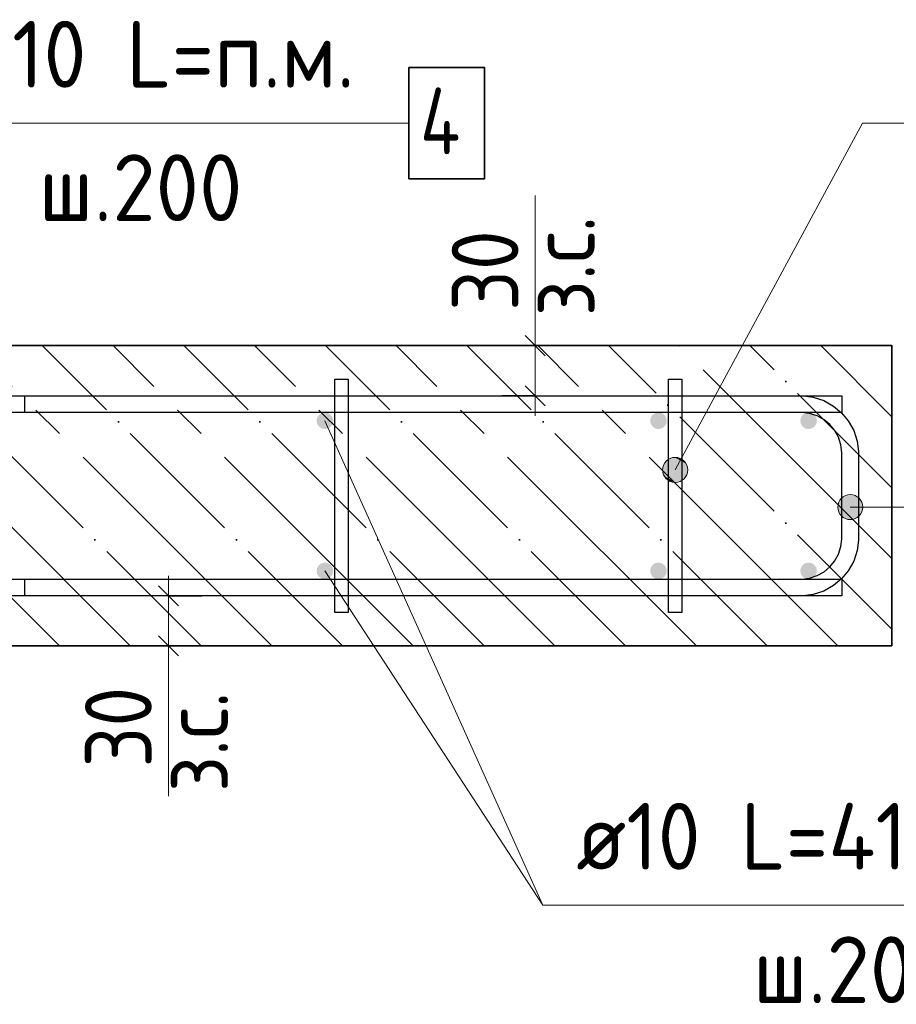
# Model space of a CAD drawing. Header units: millimetres. Extents: x -49773 to 2322955, y -3321 to 58485.
# Tile 274 of 580: x 1103921 to 1106549, y 6025 to 8976. Entities that reach past the tile are written whole.
import ezdxf

# ---------------------------------------------------------------- set-up
doc = ezdxf.new("R2010")
doc.units = ezdxf.units.MM
doc.linetypes.add('______11', pattern=[500, 400, -50, 0, -50])
doc.linetypes.add('______5', pattern=[1100, 800, -100, 100, -100])
for name, color, linetype, lineweight in [('Standard', 7, 'Continuous', 25), ('Арм.стержн. Арматура края', 96, 'Continuous', 35), ('Арм.стержн. вертикальными 1', 22, 'Continuous', 35), ('Арм.стержн.горизонт. 1', 180, 'Continuous', 35), ('Размерная линия_ общее_1', 7, 'Continuous', 13)]:
    doc.layers.add(name, color=color, linetype=linetype, lineweight=lineweight)
doc.layers.add('Арм.стержн.Стяжки', color=7, linetype='Continuous', lineweight=35, true_color=0x501e0f)
doc.styles.add('ISOCPEUR', font='txt')

msp = doc.modelspace()

# ---------------------------------------------------------------- hatches: boundary and pattern name
at = {"layer": 'Арм.стержн. Арматура края', "linetype": 'Continuous', "lineweight": 13, "transparency": 33554687}
for points in [[(1106378.5, 7496.1), (1106378.5, 7533.6), (1106373.2, 7514.8)], [(1106392, 7482.6), (1106392, 7547.1), (1106378.5, 7533.6)], [(1106392, 7482.6), (1106378.5, 7533.6), (1106378.5, 7496.1)], [(1106410.7, 7477.3), (1106410.7, 7552.3), (1106392, 7547.1)], [(1106410.7, 7477.3), (1106392, 7547.1), (1106392, 7482.6)], [(1106429.5, 7482.6), (1106429.5, 7547.1), (1106410.7, 7552.3)], [(1106429.5, 7482.6), (1106410.7, 7552.3), (1106410.7, 7477.3)], [(1106443, 7496.1), (1106443, 7533.6), (1106429.5, 7547.1)], [(1106443, 7496.1), (1106429.5, 7547.1), (1106429.5, 7482.6)], [(1106443, 7533.6), (1106443, 7496.1), (1106448.3, 7514.8)]]:
    msp.add_hatch(color=7, dxfattribs=at).paths.add_polyline_path(points)
at = {"layer": 'Арм.стержн. вертикальными 1', "linetype": 'Continuous', "lineweight": 50, "transparency": 33554687}
for points in [[(1104860.7, 7773.7), (1104858.8, 7783.3), (1104853.4, 7791.4), (1104845.3, 7796.8), (1104835.7, 7798.7), (1104826.2, 7796.8), (1104818.1, 7791.4), (1104812.7, 7783.3), (1104810.7, 7773.7), (1104812.7, 7764.2), (1104818.1, 7756), (1104826.2, 7750.6), (1104835.7, 7748.7), (1104845.3, 7750.6), (1104853.4, 7756), (1104858.8, 7764.2)], [(1105860.7, 7773.7), (1105858.8, 7783.3), (1105853.4, 7791.4), (1105845.3, 7796.8), (1105835.7, 7798.7), (1105826.2, 7796.8), (1105818.1, 7791.4), (1105812.7, 7783.3), (1105810.7, 7773.7), (1105812.7, 7764.2), (1105818.1, 7756), (1105826.2, 7750.6), (1105835.7, 7748.7), (1105845.3, 7750.6), (1105853.4, 7756), (1105858.8, 7764.2)], [(1106310.8, 7773.7), (1106308.9, 7783.3), (1106303.4, 7791.4), (1106295.3, 7796.8), (1106285.8, 7798.7), (1106276.2, 7796.8), (1106268.1, 7791.4), (1106262.7, 7783.3), (1106260.8, 7773.7), (1106262.7, 7764.2), (1106268.1, 7756), (1106276.2, 7750.6), (1106285.8, 7748.7), (1106295.3, 7750.6), (1106303.4, 7756), (1106308.9, 7764.2)], [(1104860.7, 7323.7), (1104858.8, 7333.3), (1104853.4, 7341.4), (1104845.3, 7346.8), (1104835.7, 7348.7), (1104826.2, 7346.8), (1104818.1, 7341.4), (1104812.7, 7333.3), (1104810.7, 7323.7), (1104812.7, 7314.1), (1104818.1, 7306), (1104826.2, 7300.6), (1104835.7, 7298.7), (1104845.3, 7300.6), (1104853.4, 7306), (1104858.8, 7314.1)], [(1105860.7, 7323.7), (1105858.8, 7333.3), (1105853.4, 7341.4), (1105845.3, 7346.8), (1105835.7, 7348.7), (1105826.2, 7346.8), (1105818.1, 7341.4), (1105812.7, 7333.3), (1105810.7, 7323.7), (1105812.7, 7314.1), (1105818.1, 7306), (1105826.2, 7300.6), (1105835.7, 7298.7), (1105845.3, 7300.6), (1105853.4, 7306), (1105858.8, 7314.1)], [(1106310.8, 7323.7), (1106308.9, 7333.3), (1106303.4, 7341.4), (1106295.3, 7346.8), (1106285.8, 7348.7), (1106276.2, 7346.8), (1106268.1, 7341.4), (1106262.7, 7333.3), (1106260.8, 7323.7), (1106262.7, 7314.1), (1106268.1, 7306), (1106276.2, 7300.6), (1106285.8, 7298.7), (1106295.3, 7300.6), (1106303.4, 7306), (1106308.9, 7314.1)]]:
    msp.add_hatch(color=4, dxfattribs=at).paths.add_polyline_path(points)
at = {"layer": 'Арм.стержн.Стяжки', "linetype": 'Continuous', "lineweight": 13, "transparency": 33554687}
for points in [[(1105918.7, 7608.5), (1105852.8, 7644.2), (1105848.5, 7625.2)], [(1105923, 7627.5), (1105866.3, 7658.2), (1105852.8, 7644.2)], [(1105923, 7627.5), (1105852.8, 7644.2), (1105918.7, 7608.5)], [(1105917.6, 7645.8), (1105884.6, 7663.6), (1105866.3, 7658.2)], [(1105917.6, 7645.8), (1105866.3, 7658.2), (1105923, 7627.5)], [(1105884.6, 7663.6), (1105917.6, 7645.8), (1105903.6, 7659.3)], [(1105918.7, 7608.5), (1105848.5, 7625.2), (1105905.2, 7594.5)], [(1105905.2, 7594.5), (1105848.5, 7625.2), (1105853.9, 7606.9)], [(1105905.2, 7594.5), (1105853.9, 7606.9), (1105886.9, 7589)], [(1105886.9, 7589), (1105853.9, 7606.9), (1105867.9, 7593.3)]]:
    msp.add_hatch(color=7, dxfattribs=at).paths.add_polyline_path(points)

# ---------------------------------------------------------------- linework, layer by layer
at = {"layer": 'Standard', "color": 7, "linetype": 'Continuous', "lineweight": 13, "transparency": 33554687}
for p, q in [((1105466, 7998.7), (1105466, 8448.7)), ((1104835.7, 7773.7), (1105489, 6321.7)), ((1104366.6, 7098.7), (1104366.6, 6648.7))]:
    msp.add_line(p, q, dxfattribs=at)
at = {"layer": 'Standard', "color": 7, "linetype": 'Continuous', "lineweight": 35, "transparency": 33554687}
for p, q in [((1106535.8, 7998.7), (1103480.3, 7998.7)), ((1106535.8, 7098.7), (1106535.8, 7998.7)), ((1103480.3, 7098.7), (1106535.8, 7098.7))]:
    msp.add_line(p, q, dxfattribs=at)
at = {"layer": 'Standard', "color": 253, "linetype": '______11', "lineweight": 35, "true_color": 0xababab, "transparency": 33554687}
for p, q in [((1104464.4, 7098.7), (1103564.4, 7998.7)), ((1104888.7, 7098.7), (1103988.6, 7998.7)), ((1105312.9, 7098.7), (1104412.9, 7998.7)), ((1105737.2, 7098.7), (1104837.2, 7998.7)), ((1106161.4, 7098.7), (1105261.4, 7998.7)), ((1106535.8, 7148.7), (1105685.7, 7998.7)), ((1106535.8, 7572.9), (1106110, 7998.7)), ((1106535.8, 7997.2), (1106534.2, 7998.7)), ((1104040.1, 7098.7), (1103480.3, 7658.5))]:
    msp.add_line(p, q, dxfattribs=at)
at = {"layer": 'Standard', "color": 253, "linetype": '______5', "lineweight": 35, "true_color": 0xababab, "transparency": 33554687}
for p, q in [((1104676.5, 7098.7), (1103776.5, 7998.7)), ((1105100.8, 7098.7), (1104200.8, 7998.7)), ((1105525, 7098.7), (1104625, 7998.7)), ((1105949.3, 7098.7), (1105049.3, 7998.7)), ((1106373.6, 7098.7), (1105473.6, 7998.7)), ((1106535.8, 7360.8), (1105897.8, 7998.7)), ((1106535.8, 7785), (1106322.1, 7998.7)), ((1104252.2, 7098.7), (1103480.3, 7870.7))]:
    msp.add_line(p, q, dxfattribs=at)
at = {"layer": 'Арм.стержн. Арматура края', "color": 7, "linetype": 'Continuous', "lineweight": 13, "transparency": 33554687}
for p, q in [((1106410.7, 7552.3), (1106410.7, 7552.3)), ((1106373.2, 7514.8), (1106373.2, 7514.8)), ((1106789.1, 7514.8), (1106410.7, 7514.8)), ((1106448.3, 7514.8), (1106448.3, 7514.8)), ((1106410.7, 7477.3), (1106410.7, 7477.3))]:
    msp.add_line(p, q, dxfattribs=at)
at = {"layer": 'Арм.стержн. Арматура края', "color": 4, "linetype": 'Continuous', "lineweight": 25, "transparency": 33554687}
msp.add_lwpolyline([(1103935.8, 7298.7), (1106265.6, 7298.7), (1106288.2, 7301.9), (1106311, 7309.4), (1106332, 7321.1), (1106349.1, 7335.4), (1106363.3, 7352.5), (1106375.1, 7373.4), (1106382.6, 7396.3), (1106385.8, 7418.9), (1106385.8, 7678.5), (1106382.6, 7701.1), (1106375.1, 7724), (1106363.3, 7745), (1106349.1, 7762), (1106332, 7776.3), (1106311, 7788), (1106288.2, 7795.6), (1106265.6, 7798.7), (1103935.8, 7798.7), (1103935.8, 7848.7), (1106269, 7848.7), (1106299.5, 7844.5), (1106331.3, 7834), (1106360.5, 7817.6), (1106384.6, 7797.5), (1106404.7, 7773.5), (1106421, 7744.2), (1106431.5, 7712.5), (1106435.8, 7682), (1106435.8, 7415.4), (1106431.5, 7384.9), (1106421, 7353.2), (1106404.7, 7324), (1106384.6, 7299.9), (1106360.5, 7279.8), (1106331.3, 7263.4), (1106299.5, 7253), (1106269, 7248.7), (1103935.8, 7248.7), (1103935.8, 7298.7)], dxfattribs=at)
msp.add_lwpolyline([(1103935.8, 7298.7), (1106265.6, 7298.7), (1106288.2, 7301.9), (1106311, 7309.4), (1106332, 7321.1), (1106349.1, 7335.4), (1106363.3, 7352.5), (1106375.1, 7373.4), (1106382.6, 7396.3), (1106385.8, 7418.9), (1106385.8, 7678.5), (1106382.6, 7701.1), (1106375.1, 7724), (1106363.3, 7745), (1106349.1, 7762), (1106332, 7776.3), (1106311, 7788), (1106288.2, 7795.6), (1106265.6, 7798.7), (1103935.8, 7798.7), (1103935.8, 7848.7), (1106269, 7848.7), (1106299.5, 7844.5), (1106331.3, 7834), (1106360.5, 7817.6), (1106384.6, 7797.5), (1106404.7, 7773.5), (1106421, 7744.2), (1106431.5, 7712.5), (1106435.8, 7682), (1106435.8, 7415.4), (1106431.5, 7384.9), (1106421, 7353.2), (1106404.7, 7324), (1106384.6, 7299.9), (1106360.5, 7279.8), (1106331.3, 7263.4), (1106299.5, 7253), (1106269, 7248.7), (1103935.8, 7248.7), (1103935.8, 7298.7)], dxfattribs=at)
msp.add_lwpolyline([(1103935.8, 7298.7), (1106265.6, 7298.7), (1106288.2, 7301.9), (1106311, 7309.4), (1106332, 7321.1), (1106349.1, 7335.4), (1106363.3, 7352.5), (1106375.1, 7373.4), (1106382.6, 7396.3), (1106385.8, 7418.9), (1106385.8, 7678.5), (1106382.6, 7701.1), (1106375.1, 7724), (1106363.3, 7745), (1106349.1, 7762), (1106332, 7776.3), (1106311, 7788), (1106288.2, 7795.6), (1106265.6, 7798.7), (1103935.8, 7798.7), (1103935.8, 7848.7), (1106269, 7848.7), (1106299.5, 7844.5), (1106331.3, 7834), (1106360.5, 7817.6), (1106384.6, 7797.5), (1106404.7, 7773.5), (1106421, 7744.2), (1106431.5, 7712.5), (1106435.8, 7682), (1106435.8, 7415.4), (1106431.5, 7384.9), (1106421, 7353.2), (1106404.7, 7324), (1106384.6, 7299.9), (1106360.5, 7279.8), (1106331.3, 7263.4), (1106299.5, 7253), (1106269, 7248.7), (1103935.8, 7248.7), (1103935.8, 7298.7)], dxfattribs=at)
msp.add_lwpolyline([(1103935.8, 7298.7), (1106265.6, 7298.7), (1106288.2, 7301.9), (1106311, 7309.4), (1106332, 7321.1), (1106349.1, 7335.4), (1106363.3, 7352.5), (1106375.1, 7373.4), (1106382.6, 7396.3), (1106385.8, 7418.9), (1106385.8, 7678.5), (1106382.6, 7701.1), (1106375.1, 7724), (1106363.3, 7745), (1106349.1, 7762), (1106332, 7776.3), (1106311, 7788), (1106288.2, 7795.6), (1106265.6, 7798.7), (1103935.8, 7798.7), (1103935.8, 7848.7), (1106269, 7848.7), (1106299.5, 7844.5), (1106331.3, 7834), (1106360.5, 7817.6), (1106384.6, 7797.5), (1106404.7, 7773.5), (1106421, 7744.2), (1106431.5, 7712.5), (1106435.8, 7682), (1106435.8, 7415.4), (1106431.5, 7384.9), (1106421, 7353.2), (1106404.7, 7324), (1106384.6, 7299.9), (1106360.5, 7279.8), (1106331.3, 7263.4), (1106299.5, 7253), (1106269, 7248.7), (1103935.8, 7248.7), (1103935.8, 7298.7)], dxfattribs=at)
msp.add_lwpolyline([(1103935.8, 7298.7), (1106265.6, 7298.7), (1106288.2, 7301.9), (1106311, 7309.4), (1106332, 7321.1), (1106349.1, 7335.4), (1106363.3, 7352.5), (1106375.1, 7373.4), (1106382.6, 7396.3), (1106385.8, 7418.9), (1106385.8, 7678.5), (1106382.6, 7701.1), (1106375.1, 7724), (1106363.3, 7745), (1106349.1, 7762), (1106332, 7776.3), (1106311, 7788), (1106288.2, 7795.6), (1106265.6, 7798.7), (1103935.8, 7798.7), (1103935.8, 7848.7), (1106269, 7848.7), (1106299.5, 7844.5), (1106331.3, 7834), (1106360.5, 7817.6), (1106384.6, 7797.5), (1106404.7, 7773.5), (1106421, 7744.2), (1106431.5, 7712.5), (1106435.8, 7682), (1106435.8, 7415.4), (1106431.5, 7384.9), (1106421, 7353.2), (1106404.7, 7324), (1106384.6, 7299.9), (1106360.5, 7279.8), (1106331.3, 7263.4), (1106299.5, 7253), (1106269, 7248.7), (1103935.8, 7248.7), (1103935.8, 7298.7)], dxfattribs=at)
msp.add_lwpolyline([(1103935.8, 7298.7), (1106265.6, 7298.7), (1106288.2, 7301.9), (1106311, 7309.4), (1106332, 7321.1), (1106349.1, 7335.4), (1106363.3, 7352.5), (1106375.1, 7373.4), (1106382.6, 7396.3), (1106385.8, 7418.9), (1106385.8, 7678.5), (1106382.6, 7701.1), (1106375.1, 7724), (1106363.3, 7745), (1106349.1, 7762), (1106332, 7776.3), (1106311, 7788), (1106288.2, 7795.6), (1106265.6, 7798.7), (1103935.8, 7798.7), (1103935.8, 7848.7), (1106269, 7848.7), (1106299.5, 7844.5), (1106331.3, 7834), (1106360.5, 7817.6), (1106384.6, 7797.5), (1106404.7, 7773.5), (1106421, 7744.2), (1106431.5, 7712.5), (1106435.8, 7682), (1106435.8, 7415.4), (1106431.5, 7384.9), (1106421, 7353.2), (1106404.7, 7324), (1106384.6, 7299.9), (1106360.5, 7279.8), (1106331.3, 7263.4), (1106299.5, 7253), (1106269, 7248.7), (1103935.8, 7248.7), (1103935.8, 7298.7)], dxfattribs=at)
msp.add_lwpolyline([(1103935.8, 7298.7), (1106265.6, 7298.7), (1106288.2, 7301.9), (1106311, 7309.4), (1106332, 7321.1), (1106349.1, 7335.4), (1106363.3, 7352.5), (1106375.1, 7373.4), (1106382.6, 7396.3), (1106385.8, 7418.9), (1106385.8, 7678.5), (1106382.6, 7701.1), (1106375.1, 7724), (1106363.3, 7745), (1106349.1, 7762), (1106332, 7776.3), (1106311, 7788), (1106288.2, 7795.6), (1106265.6, 7798.7), (1103935.8, 7798.7), (1103935.8, 7848.7), (1106269, 7848.7), (1106299.5, 7844.5), (1106331.3, 7834), (1106360.5, 7817.6), (1106384.6, 7797.5), (1106404.7, 7773.5), (1106421, 7744.2), (1106431.5, 7712.5), (1106435.8, 7682), (1106435.8, 7415.4), (1106431.5, 7384.9), (1106421, 7353.2), (1106404.7, 7324), (1106384.6, 7299.9), (1106360.5, 7279.8), (1106331.3, 7263.4), (1106299.5, 7253), (1106269, 7248.7), (1103935.8, 7248.7), (1103935.8, 7298.7)], dxfattribs=at)
msp.add_lwpolyline([(1103935.8, 7298.7), (1106265.6, 7298.7), (1106288.2, 7301.9), (1106311, 7309.4), (1106332, 7321.1), (1106349.1, 7335.4), (1106363.3, 7352.5), (1106375.1, 7373.4), (1106382.6, 7396.3), (1106385.8, 7418.9), (1106385.8, 7678.5), (1106382.6, 7701.1), (1106375.1, 7724), (1106363.3, 7745), (1106349.1, 7762), (1106332, 7776.3), (1106311, 7788), (1106288.2, 7795.6), (1106265.6, 7798.7), (1103935.8, 7798.7), (1103935.8, 7848.7), (1106269, 7848.7), (1106299.5, 7844.5), (1106331.3, 7834), (1106360.5, 7817.6), (1106384.6, 7797.5), (1106404.7, 7773.5), (1106421, 7744.2), (1106431.5, 7712.5), (1106435.8, 7682), (1106435.8, 7415.4), (1106431.5, 7384.9), (1106421, 7353.2), (1106404.7, 7324), (1106384.6, 7299.9), (1106360.5, 7279.8), (1106331.3, 7263.4), (1106299.5, 7253), (1106269, 7248.7), (1103935.8, 7248.7), (1103935.8, 7298.7)], dxfattribs=at)
msp.add_lwpolyline([(1103935.8, 7298.7), (1106265.6, 7298.7), (1106288.2, 7301.9), (1106311, 7309.4), (1106332, 7321.1), (1106349.1, 7335.4), (1106363.3, 7352.5), (1106375.1, 7373.4), (1106382.6, 7396.3), (1106385.8, 7418.9), (1106385.8, 7678.5), (1106382.6, 7701.1), (1106375.1, 7724), (1106363.3, 7745), (1106349.1, 7762), (1106332, 7776.3), (1106311, 7788), (1106288.2, 7795.6), (1106265.6, 7798.7), (1103935.8, 7798.7), (1103935.8, 7848.7), (1106269, 7848.7), (1106299.5, 7844.5), (1106331.3, 7834), (1106360.5, 7817.6), (1106384.6, 7797.5), (1106404.7, 7773.5), (1106421, 7744.2), (1106431.5, 7712.5), (1106435.8, 7682), (1106435.8, 7415.4), (1106431.5, 7384.9), (1106421, 7353.2), (1106404.7, 7324), (1106384.6, 7299.9), (1106360.5, 7279.8), (1106331.3, 7263.4), (1106299.5, 7253), (1106269, 7248.7), (1103935.8, 7248.7), (1103935.8, 7298.7)], dxfattribs=at)
msp.add_lwpolyline([(1103935.8, 7298.7), (1106265.6, 7298.7), (1106288.2, 7301.9), (1106311, 7309.4), (1106332, 7321.1), (1106349.1, 7335.4), (1106363.3, 7352.5), (1106375.1, 7373.4), (1106382.6, 7396.3), (1106385.8, 7418.9), (1106385.8, 7678.5), (1106382.6, 7701.1), (1106375.1, 7724), (1106363.3, 7745), (1106349.1, 7762), (1106332, 7776.3), (1106311, 7788), (1106288.2, 7795.6), (1106265.6, 7798.7), (1103935.8, 7798.7), (1103935.8, 7848.7), (1106269, 7848.7), (1106299.5, 7844.5), (1106331.3, 7834), (1106360.5, 7817.6), (1106384.6, 7797.5), (1106404.7, 7773.5), (1106421, 7744.2), (1106431.5, 7712.5), (1106435.8, 7682), (1106435.8, 7415.4), (1106431.5, 7384.9), (1106421, 7353.2), (1106404.7, 7324), (1106384.6, 7299.9), (1106360.5, 7279.8), (1106331.3, 7263.4), (1106299.5, 7253), (1106269, 7248.7), (1103935.8, 7248.7), (1103935.8, 7298.7)], dxfattribs=at)
msp.add_lwpolyline([(1103935.8, 7298.7), (1106265.6, 7298.7), (1106288.2, 7301.9), (1106311, 7309.4), (1106332, 7321.1), (1106349.1, 7335.4), (1106363.3, 7352.5), (1106375.1, 7373.4), (1106382.6, 7396.3), (1106385.8, 7418.9), (1106385.8, 7678.5), (1106382.6, 7701.1), (1106375.1, 7724), (1106363.3, 7745), (1106349.1, 7762), (1106332, 7776.3), (1106311, 7788), (1106288.2, 7795.6), (1106265.6, 7798.7), (1103935.8, 7798.7), (1103935.8, 7848.7), (1106269, 7848.7), (1106299.5, 7844.5), (1106331.3, 7834), (1106360.5, 7817.6), (1106384.6, 7797.5), (1106404.7, 7773.5), (1106421, 7744.2), (1106431.5, 7712.5), (1106435.8, 7682), (1106435.8, 7415.4), (1106431.5, 7384.9), (1106421, 7353.2), (1106404.7, 7324), (1106384.6, 7299.9), (1106360.5, 7279.8), (1106331.3, 7263.4), (1106299.5, 7253), (1106269, 7248.7), (1103935.8, 7248.7), (1103935.8, 7298.7)], dxfattribs=at)
msp.add_lwpolyline([(1103935.8, 7298.7), (1106265.6, 7298.7), (1106288.2, 7301.9), (1106311, 7309.4), (1106332, 7321.1), (1106349.1, 7335.4), (1106363.3, 7352.5), (1106375.1, 7373.4), (1106382.6, 7396.3), (1106385.8, 7418.9), (1106385.8, 7678.5), (1106382.6, 7701.1), (1106375.1, 7724), (1106363.3, 7745), (1106349.1, 7762), (1106332, 7776.3), (1106311, 7788), (1106288.2, 7795.6), (1106265.6, 7798.7), (1103935.8, 7798.7), (1103935.8, 7848.7), (1106269, 7848.7), (1106299.5, 7844.5), (1106331.3, 7834), (1106360.5, 7817.6), (1106384.6, 7797.5), (1106404.7, 7773.5), (1106421, 7744.2), (1106431.5, 7712.5), (1106435.8, 7682), (1106435.8, 7415.4), (1106431.5, 7384.9), (1106421, 7353.2), (1106404.7, 7324), (1106384.6, 7299.9), (1106360.5, 7279.8), (1106331.3, 7263.4), (1106299.5, 7253), (1106269, 7248.7), (1103935.8, 7248.7), (1103935.8, 7298.7)], dxfattribs=at)
msp.add_lwpolyline([(1103935.8, 7298.7), (1106265.6, 7298.7), (1106288.2, 7301.9), (1106311, 7309.4), (1106332, 7321.1), (1106349.1, 7335.4), (1106363.3, 7352.5), (1106375.1, 7373.4), (1106382.6, 7396.3), (1106385.8, 7418.9), (1106385.8, 7678.5), (1106382.6, 7701.1), (1106375.1, 7724), (1106363.3, 7745), (1106349.1, 7762), (1106332, 7776.3), (1106311, 7788), (1106288.2, 7795.6), (1106265.6, 7798.7), (1103935.8, 7798.7), (1103935.8, 7848.7), (1106269, 7848.7), (1106299.5, 7844.5), (1106331.3, 7834), (1106360.5, 7817.6), (1106384.6, 7797.5), (1106404.7, 7773.5), (1106421, 7744.2), (1106431.5, 7712.5), (1106435.8, 7682), (1106435.8, 7415.4), (1106431.5, 7384.9), (1106421, 7353.2), (1106404.7, 7324), (1106384.6, 7299.9), (1106360.5, 7279.8), (1106331.3, 7263.4), (1106299.5, 7253), (1106269, 7248.7), (1103935.8, 7248.7), (1103935.8, 7298.7)], dxfattribs=at)
msp.add_lwpolyline([(1103935.8, 7298.7), (1106265.6, 7298.7), (1106288.2, 7301.9), (1106311, 7309.4), (1106332, 7321.1), (1106349.1, 7335.4), (1106363.3, 7352.5), (1106375.1, 7373.4), (1106382.6, 7396.3), (1106385.8, 7418.9), (1106385.8, 7678.5), (1106382.6, 7701.1), (1106375.1, 7724), (1106363.3, 7745), (1106349.1, 7762), (1106332, 7776.3), (1106311, 7788), (1106288.2, 7795.6), (1106265.6, 7798.7), (1103935.8, 7798.7), (1103935.8, 7848.7), (1106269, 7848.7), (1106299.5, 7844.5), (1106331.3, 7834), (1106360.5, 7817.6), (1106384.6, 7797.5), (1106404.7, 7773.5), (1106421, 7744.2), (1106431.5, 7712.5), (1106435.8, 7682), (1106435.8, 7415.4), (1106431.5, 7384.9), (1106421, 7353.2), (1106404.7, 7324), (1106384.6, 7299.9), (1106360.5, 7279.8), (1106331.3, 7263.4), (1106299.5, 7253), (1106269, 7248.7), (1103935.8, 7248.7), (1103935.8, 7298.7)], dxfattribs=at)
at = {"layer": 'Арм.стержн. Арматура края', "color": 7, "linetype": 'Continuous', "lineweight": 13, "transparency": 33554687}
msp.add_circle((1106410.7, 7514.8), 37.5, dxfattribs=at)
at = {"layer": 'Арм.стержн. вертикальными 1', "color": 7, "linetype": 'Continuous', "lineweight": 13, "transparency": 33554687}
for q in [(1104835.7, 7323.7), (1107529, 6321.7)]:
    msp.add_line((1105489, 6321.7), q, dxfattribs=at)
at = {"layer": 'Арм.стержн.горизонт. 1', "color": 7, "linetype": 'Continuous', "lineweight": 13, "transparency": 33554687}
msp.add_line((1103647.8, 8665.4), (1105087.8, 8665.4), dxfattribs=at)
at = {"layer": 'Арм.стержн.горизонт. 1', "color": 7, "linetype": 'Continuous', "lineweight": 35, "transparency": 33554687}
msp.add_lwpolyline([(1105087.8, 8498.7), (1105314.5, 8498.7), (1105314.5, 8832.1), (1105087.8, 8832.1), (1105087.8, 8498.7)], dxfattribs=at)
at = {"layer": 'Арм.стержн.горизонт. 1', "color": 4, "linetype": 'Continuous', "lineweight": 25, "transparency": 33554687}
for points in [[(1103455.3, 7848.7), (1106385.8, 7848.7), (1106385.8, 7798.7), (1103455.3, 7798.7), (1103455.3, 7848.7)], [(1103455.3, 7848.7), (1106385.8, 7848.7), (1106385.8, 7798.7), (1103455.3, 7798.7), (1103455.3, 7848.7)], [(1103455.3, 7848.7), (1106385.8, 7848.7), (1106385.8, 7798.7), (1103455.3, 7798.7), (1103455.3, 7848.7)], [(1103455.3, 7848.7), (1106385.8, 7848.7), (1106385.8, 7798.7), (1103455.3, 7798.7), (1103455.3, 7848.7)], [(1103455.3, 7848.7), (1106385.8, 7848.7), (1106385.8, 7798.7), (1103455.3, 7798.7), (1103455.3, 7848.7)], [(1103455.3, 7848.7), (1106385.8, 7848.7), (1106385.8, 7798.7), (1103455.3, 7798.7), (1103455.3, 7848.7)], [(1103455.3, 7848.7), (1106385.8, 7848.7), (1106385.8, 7798.7), (1103455.3, 7798.7), (1103455.3, 7848.7)], [(1103455.3, 7848.7), (1106385.8, 7848.7), (1106385.8, 7798.7), (1103455.3, 7798.7), (1103455.3, 7848.7)], [(1103455.3, 7848.7), (1106385.8, 7848.7), (1106385.8, 7798.7), (1103455.3, 7798.7), (1103455.3, 7848.7)], [(1103455.3, 7848.7), (1106385.8, 7848.7), (1106385.8, 7798.7), (1103455.3, 7798.7), (1103455.3, 7848.7)], [(1103455.3, 7848.7), (1106385.8, 7848.7), (1106385.8, 7798.7), (1103455.3, 7798.7), (1103455.3, 7848.7)], [(1103455.3, 7848.7), (1106385.8, 7848.7), (1106385.8, 7798.7), (1103455.3, 7798.7), (1103455.3, 7848.7)], [(1103455.3, 7848.7), (1106385.8, 7848.7), (1106385.8, 7798.7), (1103455.3, 7798.7), (1103455.3, 7848.7)], [(1103455.3, 7848.7), (1106385.8, 7848.7), (1106385.8, 7798.7), (1103455.3, 7798.7), (1103455.3, 7848.7)], [(1103455.3, 7298.7), (1106385.8, 7298.7), (1106385.8, 7248.7), (1103455.3, 7248.7), (1103455.3, 7298.7)], [(1103455.3, 7298.7), (1106385.8, 7298.7), (1106385.8, 7248.7), (1103455.3, 7248.7), (1103455.3, 7298.7)], [(1103455.3, 7298.7), (1106385.8, 7298.7), (1106385.8, 7248.7), (1103455.3, 7248.7), (1103455.3, 7298.7)], [(1103455.3, 7298.7), (1106385.8, 7298.7), (1106385.8, 7248.7), (1103455.3, 7248.7), (1103455.3, 7298.7)], [(1103455.3, 7298.7), (1106385.8, 7298.7), (1106385.8, 7248.7), (1103455.3, 7248.7), (1103455.3, 7298.7)], [(1103455.3, 7298.7), (1106385.8, 7298.7), (1106385.8, 7248.7), (1103455.3, 7248.7), (1103455.3, 7298.7)], [(1103455.3, 7298.7), (1106385.8, 7298.7), (1106385.8, 7248.7), (1103455.3, 7248.7), (1103455.3, 7298.7)], [(1103455.3, 7298.7), (1106385.8, 7298.7), (1106385.8, 7248.7), (1103455.3, 7248.7), (1103455.3, 7298.7)], [(1103455.3, 7298.7), (1106385.8, 7298.7), (1106385.8, 7248.7), (1103455.3, 7248.7), (1103455.3, 7298.7)], [(1103455.3, 7298.7), (1106385.8, 7298.7), (1106385.8, 7248.7), (1103455.3, 7248.7), (1103455.3, 7298.7)], [(1103455.3, 7298.7), (1106385.8, 7298.7), (1106385.8, 7248.7), (1103455.3, 7248.7), (1103455.3, 7298.7)], [(1103455.3, 7298.7), (1106385.8, 7298.7), (1106385.8, 7248.7), (1103455.3, 7248.7), (1103455.3, 7298.7)], [(1103455.3, 7298.7), (1106385.8, 7298.7), (1106385.8, 7248.7), (1103455.3, 7248.7), (1103455.3, 7298.7)], [(1103455.3, 7298.7), (1106385.8, 7298.7), (1106385.8, 7248.7), (1103455.3, 7248.7), (1103455.3, 7298.7)]]:
    msp.add_lwpolyline(points, dxfattribs=at)
at = {"layer": 'Арм.стержн.Стяжки', "color": 7, "linetype": 'Continuous', "lineweight": 13, "transparency": 33554687}
for p, q in [((1106447.8, 8665.4), (1105885.8, 7626.3)), ((1106447.8, 8665.4), (1108267.8, 8665.4)), ((1105852.8, 7644.2), (1105852.8, 7644.2)), ((1105903.6, 7659.3), (1105903.6, 7659.3)), ((1105867.9, 7593.3), (1105867.9, 7593.3)), ((1105918.7, 7608.5), (1105918.7, 7608.5))]:
    msp.add_line(p, q, dxfattribs=at)
at = {"layer": 'Арм.стержн.Стяжки', "color": 40, "linetype": 'Continuous', "lineweight": 25, "transparency": 33554687}
for points in [[(1104865.8, 7198.7), (1104865.8, 7898.7), (1104905.8, 7898.7), (1104905.8, 7198.7), (1104865.8, 7198.7)], [(1104865.8, 7198.7), (1104865.8, 7898.7), (1104905.8, 7898.7), (1104905.8, 7198.7), (1104865.8, 7198.7)], [(1104865.8, 7198.7), (1104865.8, 7898.7), (1104905.8, 7898.7), (1104905.8, 7198.7), (1104865.8, 7198.7)], [(1104865.8, 7198.7), (1104865.8, 7898.7), (1104905.8, 7898.7), (1104905.8, 7198.7), (1104865.8, 7198.7)], [(1104865.8, 7198.7), (1104865.8, 7898.7), (1104905.8, 7898.7), (1104905.8, 7198.7), (1104865.8, 7198.7)], [(1104865.8, 7198.7), (1104865.8, 7898.7), (1104905.8, 7898.7), (1104905.8, 7198.7), (1104865.8, 7198.7)], [(1105865.8, 7198.7), (1105865.8, 7898.7), (1105905.8, 7898.7), (1105905.8, 7198.7), (1105865.8, 7198.7)], [(1105865.8, 7198.7), (1105865.8, 7898.7), (1105905.8, 7898.7), (1105905.8, 7198.7), (1105865.8, 7198.7)], [(1105865.8, 7198.7), (1105865.8, 7898.7), (1105905.8, 7898.7), (1105905.8, 7198.7), (1105865.8, 7198.7)], [(1105865.8, 7198.7), (1105865.8, 7898.7), (1105905.8, 7898.7), (1105905.8, 7198.7), (1105865.8, 7198.7)], [(1105865.8, 7198.7), (1105865.8, 7898.7), (1105905.8, 7898.7), (1105905.8, 7198.7), (1105865.8, 7198.7)], [(1105865.8, 7198.7), (1105865.8, 7898.7), (1105905.8, 7898.7), (1105905.8, 7198.7), (1105865.8, 7198.7)], [(1105865.8, 7198.7), (1105865.8, 7898.7), (1105905.8, 7898.7), (1105905.8, 7198.7), (1105865.8, 7198.7)]]:
    msp.add_lwpolyline(points, dxfattribs=at)
at = {"layer": 'Арм.стержн.Стяжки', "color": 7, "linetype": 'Continuous', "lineweight": 13, "transparency": 33554687}
msp.add_circle((1105885.8, 7626.3), 37.5, dxfattribs=at)
at = {"layer": 'Размерная линия_ общее_1', "color": 7, "linetype": 'Continuous', "lineweight": 13, "transparency": 33554687}
for p, q in [((1105466, 7998.7), (1105466, 8058.7)), ((1105466, 7848.7), (1105466, 7998.7)), ((1105466, 7848.7), (1105466, 7788.7)), ((1104366.6, 7248.7), (1104366.6, 7308.7)), ((1104366.6, 7248.7), (1104366.6, 7098.7)), ((1104366.6, 7098.7), (1104366.6, 7038.7))]:
    msp.add_line(p, q, dxfattribs=at)
at = {"layer": 'Размерная линия_ общее_1', "color": 7, "linetype": 'Continuous', "lineweight": 25, "transparency": 33554687}
for p, q in [((1105496, 7968.7), (1105436, 8028.7)), ((1105496, 7818.7), (1105436, 7878.7)), ((1104336.6, 7278.7), (1104396.6, 7218.7)), ((1104336.6, 7128.7), (1104396.6, 7068.7))]:
    msp.add_line(p, q, dxfattribs=at)
at = {"layer": 'Размерная линия_ общее_1', "color": 253, "linetype": 'Continuous', "lineweight": -3, "true_color": 0xa0a0a0, "transparency": 33554687}
for p, q in [((1105466, 7998.7), (1105366, 7998.7)), ((1105466, 7998.7), (1105566, 7998.7)), ((1105466, 7848.7), (1105366, 7848.7)), ((1105466, 7848.7), (1105566, 7848.7)), ((1104366.6, 7248.7), (1104266.6, 7248.7)), ((1104366.6, 7248.7), (1104466.6, 7248.7)), ((1104366.6, 7098.7), (1104266.6, 7098.7)), ((1104366.6, 7098.7), (1104466.6, 7098.7))]:
    msp.add_line(p, q, dxfattribs=at)

# ---------------------------------------------------------------- texts
at = {"layer": 'Арм.стержн. вертикальными 1', "color": 7, "linetype": 'Continuous', "lineweight": 25, "transparency": 33554687, "char_height": 200, "attachment_point": 7, "style": 'ISOCPEUR'}
for s, insert, width in [('\\W0.94;ø10 L=4130mm ', (1105589, 6428.3), 1933.174), ('\\W0.95;ш.200 ', (1106119, 6028.3), 874.662)]:
    msp.add_mtext(s, dxfattribs=dict(at, insert=insert, width=width))
at = {"layer": 'Арм.стержн.горизонт. 1', "color": 7, "linetype": 'Continuous', "lineweight": 25, "transparency": 33554687, "char_height": 200, "attachment_point": 7, "style": 'ISOCPEUR'}
for s, insert, width in [('\\W0.94;ø10 L=п.м.', (1103747.8, 8772.1), 1333.213), ('\\W0.80;4', (1105121.1, 8572.1), 239.886), ('\\W0.95;ш.200 ', (1103977.8, 8372.1), 874.669)]:
    msp.add_mtext(s, dxfattribs=dict(at, insert=insert, width=width))
at = {"layer": 'Размерная линия_ общее_1', "color": 7, "linetype": 'Continuous', "lineweight": 18, "transparency": 33554687, "char_height": 200, "attachment_point": 7, "rotation": 90, "style": 'ISOCPEUR'}
for s, insert, width in [('\\W0.90;з.с.', (1105644.7, 8086.7), 459.942), ('\\W0.87;30', (1105416, 8102.8), 367.202), ('\\W0.90;з.с.', (1104545.3, 6660.7), 459.957), ('\\W0.87;30', (1104316.6, 6734.6), 367.21)]:
    msp.add_mtext(s, dxfattribs=dict(at, insert=insert, width=width))

doc.saveas('drawing.dxf')
